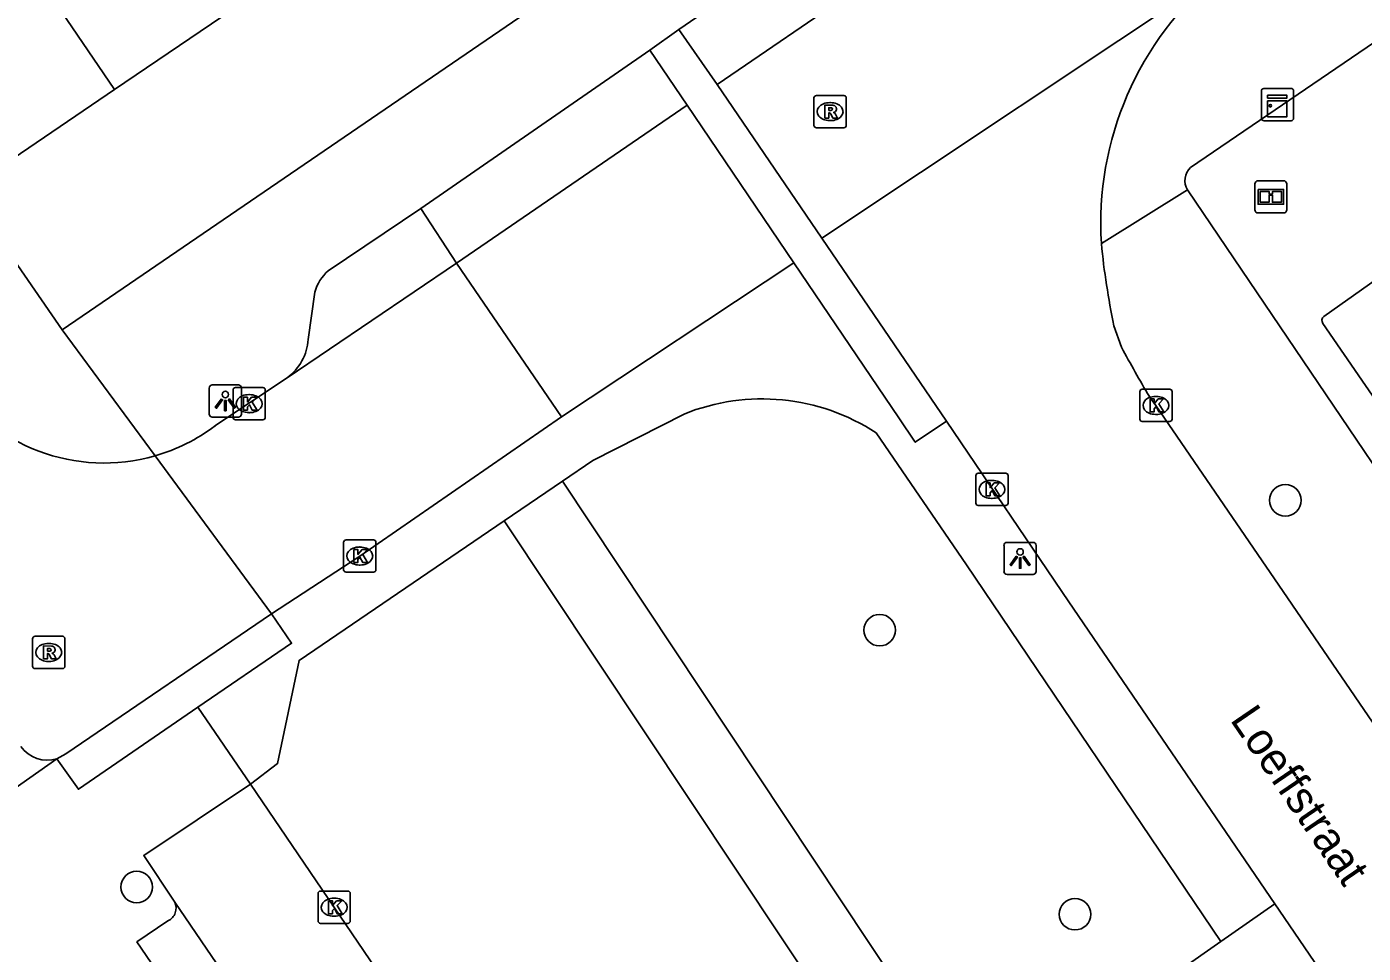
# Model space of a CAD drawing. Extents: x 157466 to 158888, y 383063 to 384677.
# Drawn here: x 158175.76 to 158217.2, y 383663.31 to 383692.05 of the extents above; entities that cross this region are included whole.
import ezdxf

# ---------------------------------------------------------------- set-up
doc = ezdxf.new("R2010")
doc.units = 0
for name, color, linetype in [('IMGEO_Boom', 7, 'Continuous'), ('IMGEO_Informatiebord', 7, 'Continuous'), ('IMGEO_Kast', 7, 'Continuous'), ('IMGEO_Kolk', 7, 'Continuous'), ('IMGEO_Lichtpunt', 7, 'Continuous'), ('IMGEO_Openbare_ruimte_label', 7, 'Continuous'), ('IMGEO_Pand', 7, 'Continuous'), ('IMGEO_Parkeervlak_open', 7, 'Continuous'), ('IMGEO_Rijbaan_lokaal_open', 7, 'Continuous'), ('IMGEO_Rioolput', 7, 'Continuous'), ('IMGEO_Voetpad_open', 7, 'Continuous')]:
    doc.layers.add(name, color=color, linetype=linetype)

msp = doc.modelspace()

# ---------------------------------------------------------------- linework, layer by layer
at = {"layer": 'IMGEO_Boom'}
for centre in [(158214.787, 383677.358), (158202.206, 383673.33), (158179.169, 383665.362), (158208.261, 383664.52)]:
    msp.add_circle(centre, 0.489, dxfattribs=at)
at = {"layer": 'IMGEO_Informatiebord'}
for p, q in [((158213.94, 383687.269), (158214.73, 383687.269)), ((158214.73, 383687.269), (158213.94, 383687.269)), ((158213.84, 383686.369), (158213.84, 383687.169)), ((158213.84, 383687.169), (158213.84, 383686.369)), ((158214.83, 383687.169), (158214.83, 383686.369)), ((158214.83, 383686.369), (158214.83, 383687.169)), ((158214.73, 383686.269), (158213.94, 383686.269)), ((158213.94, 383686.269), (158214.73, 383686.269))]:
    msp.add_line(p, q, dxfattribs=at)
for points in [[(158213.941, 383687.001), (158214.729, 383687.001), (158214.729, 383686.537), (158213.941, 383686.537), (158213.941, 383687.001)], [(158214.006, 383686.936), (158214.006, 383686.602), (158214.281, 383686.602), (158214.282, 383686.815), (158214.386, 383686.816), (158214.387, 383686.602), (158214.664, 383686.602), (158214.664, 383686.936), (158214.388, 383686.936), (158214.388, 383686.856), (158214.282, 383686.856), (158214.282, 383686.936), (158214.006, 383686.936)]]:
    msp.add_lwpolyline(points, dxfattribs=at)
for centre, start, end in [((158213.94, 383687.169), 90, 180), ((158213.94, 383687.169), 90, 180), ((158214.73, 383687.169), 0, 90), ((158214.73, 383687.169), 360, 90), ((158213.94, 383686.369), 180, 270), ((158213.94, 383686.369), 180, 270), ((158214.73, 383686.369), 270, 0), ((158214.73, 383686.369), 270, 0)]:
    msp.add_arc(centre, 0.1, start, end, dxfattribs=at)
at = {"layer": 'IMGEO_Kast'}
for p, q in [((158214.042, 383689.204), (158214.042, 383690.045)), ((158214.042, 383690.045), (158214.042, 383689.204)), ((158214.117, 383690.129), (158214.958, 383690.129)), ((158214.958, 383690.129), (158214.117, 383690.129)), ((158215.042, 383690.054), (158215.042, 383689.213)), ((158215.042, 383689.213), (158215.042, 383690.054)), ((158214.967, 383689.129), (158214.126, 383689.129)), ((158214.126, 383689.129), (158214.967, 383689.129))]:
    msp.add_line(p, q, dxfattribs=at)
for points in [[(158214.237, 383689.919), (158214.837, 383689.919), (158214.837, 383689.834), (158214.237, 383689.834), (158214.237, 383689.919)], [(158214.237, 383689.744), (158214.837, 383689.744), (158214.837, 383689.255), (158214.237, 383689.255), (158214.237, 383689.744)]]:
    msp.add_lwpolyline(points, dxfattribs=at)
msp.add_circle((158214.321, 383689.593), 0.0377, dxfattribs=at)
for centre, start, end in [((158214.12, 383690.051), 92.4484, 184.2845), ((158214.12, 383690.051), 92.4484, 184.2845), ((158214.964, 383690.051), 2.4484, 94.2845), ((158214.964, 383690.051), 2.4484, 94.2845), ((158214.12, 383689.207), 182.4484, 274.2845), ((158214.12, 383689.207), 182.4484, 274.2845), ((158214.964, 383689.207), 272.4484, 4.2845), ((158214.964, 383689.207), 272.4484, 4.2845)]:
    msp.add_arc(centre, 0.0779, start, end, dxfattribs=at)
at = {"layer": 'IMGEO_Kolk'}
for p, q in [((158182.154, 383679.929), (158182.154, 383680.781)), ((158182.229, 383680.855), (158183.081, 383680.855)), ((158182.642, 383680.635), (158182.667, 383680.635)), ((158183.155, 383680.781), (158183.155, 383679.929)), ((158210.272, 383679.875), (158210.272, 383680.727)), ((158210.347, 383680.801), (158211.199, 383680.801)), ((158211.273, 383680.727), (158211.273, 383679.875)), ((158210.76, 383680.581), (158210.785, 383680.581)), ((158183.081, 383679.855), (158182.229, 383679.855)), ((158182.665, 383680.075), (158182.64, 383680.075)), ((158211.199, 383679.801), (158210.347, 383679.801)), ((158210.783, 383680.021), (158210.758, 383680.021)), ((158205.187, 383677.27), (158205.187, 383678.122)), ((158205.262, 383678.196), (158206.114, 383678.196)), ((158206.188, 383678.122), (158206.188, 383677.27)), ((158205.675, 383677.976), (158205.7, 383677.976)), ((158205.698, 383677.416), (158205.673, 383677.416)), ((158206.114, 383677.196), (158205.262, 383677.196)), ((158185.583, 383675.203), (158185.583, 383676.055)), ((158185.658, 383676.129), (158186.51, 383676.129)), ((158186.584, 383676.055), (158186.584, 383675.203)), ((158186.071, 383675.909), (158186.096, 383675.909)), ((158186.094, 383675.349), (158186.069, 383675.349)), ((158186.51, 383675.129), (158185.658, 383675.129)), ((158184.79, 383664.31), (158184.79, 383665.162)), ((158184.865, 383665.236), (158185.717, 383665.236)), ((158185.278, 383665.016), (158185.303, 383665.016)), ((158185.791, 383665.162), (158185.791, 383664.31)), ((158185.301, 383664.456), (158185.276, 383664.456)), ((158185.717, 383664.236), (158184.865, 383664.236))]:
    msp.add_line(p, q, dxfattribs=at)
for points in [[(158182.154, 383679.929), (158182.154, 383680.781)], [(158182.229, 383680.855), (158183.081, 383680.855)], [(158183.155, 383680.781), (158183.155, 383679.929)], [(158210.272, 383679.875), (158210.272, 383680.727)], [(158210.347, 383680.801), (158211.199, 383680.801)], [(158211.273, 383680.727), (158211.273, 383679.875)], [(158182.475, 383680.555), (158182.598, 383680.555), (158182.598, 383680.404), (158182.728, 383680.555), (158182.892, 383680.555), (158182.746, 383680.404), (158182.899, 383680.155), (158182.747, 383680.155), (158182.662, 383680.319), (158182.598, 383680.252), (158182.598, 383680.155), (158182.475, 383680.155), (158182.475, 383680.555)], [(158210.593, 383680.501), (158210.716, 383680.501), (158210.716, 383680.35), (158210.846, 383680.501), (158211.01, 383680.501), (158210.864, 383680.35), (158211.017, 383680.101), (158210.865, 383680.101), (158210.78, 383680.265), (158210.716, 383680.198), (158210.716, 383680.101), (158210.593, 383680.101), (158210.593, 383680.501)], [(158183.081, 383679.855), (158182.229, 383679.855)], [(158211.199, 383679.801), (158210.347, 383679.801)], [(158205.187, 383677.27), (158205.187, 383678.122)], [(158205.262, 383678.196), (158206.114, 383678.196)], [(158206.188, 383678.122), (158206.188, 383677.27)], [(158205.508, 383677.896), (158205.631, 383677.896), (158205.631, 383677.745), (158205.761, 383677.896), (158205.925, 383677.896), (158205.779, 383677.745), (158205.932, 383677.496), (158205.78, 383677.496), (158205.695, 383677.66), (158205.631, 383677.593), (158205.631, 383677.496), (158205.508, 383677.496), (158205.508, 383677.896)], [(158206.114, 383677.196), (158205.262, 383677.196)], [(158185.583, 383675.203), (158185.583, 383676.055)], [(158185.658, 383676.129), (158186.51, 383676.129)], [(158186.584, 383676.055), (158186.584, 383675.203)], [(158185.904, 383675.829), (158186.027, 383675.829), (158186.027, 383675.678), (158186.157, 383675.829), (158186.321, 383675.829), (158186.175, 383675.678), (158186.328, 383675.429), (158186.176, 383675.429), (158186.091, 383675.593), (158186.027, 383675.526), (158186.027, 383675.429), (158185.904, 383675.429), (158185.904, 383675.829)], [(158186.51, 383675.129), (158185.658, 383675.129)], [(158184.79, 383664.31), (158184.79, 383665.162)], [(158184.865, 383665.236), (158185.717, 383665.236)], [(158185.111, 383664.936), (158185.234, 383664.936), (158185.234, 383664.785), (158185.364, 383664.936), (158185.528, 383664.936), (158185.382, 383664.785), (158185.535, 383664.536), (158185.383, 383664.536), (158185.298, 383664.7), (158185.234, 383664.633), (158185.234, 383664.536), (158185.111, 383664.536), (158185.111, 383664.936)], [(158185.791, 383665.162), (158185.791, 383664.31)], [(158185.717, 383664.236), (158184.865, 383664.236)]]:
    msp.add_lwpolyline(points, dxfattribs=at)
for centre, start, end in [((158182.231, 383680.779), 91.552, 178.448), ((158182.231, 383680.779), 91.552, 178.448), ((158183.079, 383680.779), 1.552, 88.448), ((158183.079, 383680.779), 1.552, 88.448), ((158210.349, 383680.725), 91.552, 178.448), ((158210.349, 383680.725), 91.552, 178.448), ((158211.197, 383680.725), 1.552, 88.448), ((158211.197, 383680.725), 1.552, 88.448), ((158182.231, 383679.931), 181.552, 268.448), ((158182.231, 383679.931), 181.552, 268.448), ((158183.079, 383679.931), 271.552, 358.448), ((158183.079, 383679.931), 271.552, 358.448), ((158210.349, 383679.877), 181.552, 268.448), ((158210.349, 383679.877), 181.552, 268.448), ((158211.197, 383679.877), 271.552, 358.448), ((158211.197, 383679.877), 271.552, 358.448), ((158205.264, 383678.12), 91.552, 178.448), ((158205.264, 383678.12), 91.552, 178.448), ((158206.112, 383678.12), 1.552, 88.448), ((158206.112, 383678.12), 1.552, 88.448), ((158205.264, 383677.272), 181.552, 268.448), ((158205.264, 383677.272), 181.552, 268.448), ((158206.112, 383677.272), 271.552, 358.448), ((158206.112, 383677.272), 271.552, 358.448), ((158185.66, 383676.053), 91.552, 178.448), ((158185.66, 383676.053), 91.552, 178.448), ((158186.508, 383676.053), 1.552, 88.448), ((158186.508, 383676.053), 1.552, 88.448), ((158185.66, 383675.205), 181.552, 268.448), ((158185.66, 383675.205), 181.552, 268.448), ((158186.508, 383675.205), 271.552, 358.448), ((158186.508, 383675.205), 271.552, 358.448), ((158184.867, 383665.16), 91.552, 178.448), ((158184.867, 383665.16), 91.552, 178.448), ((158185.715, 383665.16), 1.552, 88.448), ((158185.715, 383665.16), 1.552, 88.448), ((158184.867, 383664.312), 181.552, 268.448), ((158184.867, 383664.312), 181.552, 268.448), ((158185.715, 383664.312), 271.552, 358.448), ((158185.715, 383664.312), 271.552, 358.448)]:
    msp.add_arc(centre, 0.0765, start, end, dxfattribs=at)
for centre, major_axis, ratio, start_param, end_param in [((158182.641, 383680.355), (-0.387, 0.002), 0.722429, 4.712389, 7.853982), ((158182.666, 383680.355), (-0.39, 0.002), 0.717154, 1.570796, 4.712389), ((158210.759, 383680.301), (-0.387, 0.002), 0.722429, 4.712389, 7.853982), ((158210.784, 383680.301), (-0.39, 0.002), 0.717154, 1.570796, 4.712389), ((158205.674, 383677.696), (-0.387, 0.002), 0.722429, 4.712389, 7.853982), ((158205.699, 383677.696), (-0.39, 0.002), 0.717154, 1.570796, 4.712389), ((158186.07, 383675.629), (-0.387, 0.002), 0.722429, 4.712389, 7.853982), ((158186.095, 383675.629), (-0.39, 0.002), 0.717154, 1.570796, 4.712389), ((158185.277, 383664.736), (-0.387, 0.002), 0.722429, 4.712389, 7.853982), ((158185.302, 383664.736), (-0.39, 0.002), 0.717154, 1.570796, 4.712389)]:
    msp.add_ellipse(centre, major_axis=major_axis, ratio=ratio, start_param=start_param, end_param=end_param, dxfattribs=at)
at = {"layer": 'IMGEO_Lichtpunt'}
for p, q in [((158181.418, 383680.84), (158181.418, 383680.033)), ((158181.418, 383680.84), (158181.418, 383680.033)), ((158182.32, 383680.935), (158181.512, 383680.935)), ((158182.32, 383680.935), (158181.512, 383680.935)), ((158182.414, 383680.033), (158182.414, 383680.84)), ((158182.414, 383680.033), (158182.414, 383680.84)), ((158181.512, 383679.939), (158182.32, 383679.939)), ((158181.512, 383679.939), (158182.32, 383679.939)), ((158206.964, 383676.053), (158206.156, 383676.053)), ((158206.964, 383676.053), (158206.156, 383676.053)), ((158206.062, 383675.958), (158206.062, 383675.151)), ((158206.062, 383675.958), (158206.062, 383675.151)), ((158207.058, 383675.151), (158207.058, 383675.958)), ((158207.058, 383675.151), (158207.058, 383675.958)), ((158206.156, 383675.057), (158206.964, 383675.057)), ((158206.156, 383675.057), (158206.964, 383675.057))]:
    msp.add_line(p, q, dxfattribs=at)
for points in [[(158181.792, 383680.504), (158181.831, 383680.476), (158181.643, 383680.214), (158181.605, 383680.241), (158181.792, 383680.504)], [(158181.894, 383680.456), (158181.941, 383680.456), (158181.941, 383680.134), (158181.894, 383680.134), (158181.894, 383680.456)], [(158182.004, 383680.476), (158182.042, 383680.503), (158182.229, 383680.241), (158182.19, 383680.213), (158182.004, 383680.476)], [(158206.436, 383675.622), (158206.475, 383675.594), (158206.287, 383675.332), (158206.249, 383675.359), (158206.436, 383675.622)], [(158206.538, 383675.574), (158206.585, 383675.574), (158206.585, 383675.252), (158206.538, 383675.252), (158206.538, 383675.574)], [(158206.648, 383675.594), (158206.686, 383675.621), (158206.873, 383675.359), (158206.834, 383675.331), (158206.648, 383675.594)]]:
    msp.add_lwpolyline(points, dxfattribs=at)
for centre in [(158181.917, 383680.638), (158206.561, 383675.756)]:
    msp.add_circle(centre, 0.0994, dxfattribs=at)
for centre, start, end in [((158181.512, 383680.84), 90, 180), ((158181.512, 383680.84), 90, 180), ((158182.32, 383680.84), 0, 90), ((158182.32, 383680.84), 0, 90), ((158181.512, 383680.033), 180, 270), ((158181.512, 383680.033), 180, 270), ((158182.32, 383680.033), 270, 0), ((158182.32, 383680.033), 270, 360), ((158206.156, 383675.958), 90, 180), ((158206.156, 383675.958), 90, 180), ((158206.964, 383675.958), 0, 90), ((158206.964, 383675.958), 0, 90), ((158206.156, 383675.151), 180, 270), ((158206.156, 383675.151), 180, 270), ((158206.964, 383675.151), 270, 0), ((158206.964, 383675.151), 270, 360)]:
    msp.add_arc(centre, 0.0946, start, end, dxfattribs=at)
at = {"layer": 'IMGEO_Pand'}
for points in [[(158173.727, 383697.078), (158178.475, 383690.095)], [(158178.475, 383690.095), (158183.15, 383693.273)], [(158173.87, 383686.963), (158178.475, 383690.095)]]:
    msp.add_lwpolyline(points, dxfattribs=at)
at = {"layer": 'IMGEO_Parkeervlak_open'}
for points in [[(158219.062, 383685.242), (158215.975, 383683.061)], [(158215.952, 383682.845), (158224.113, 383670.974)]]:
    msp.add_lwpolyline(points, dxfattribs=at)
msp.add_arc((158216.079, 383682.941), 0.159, 130.938, 216.906, dxfattribs=at)
at = {"layer": 'IMGEO_Rijbaan_lokaal_open'}
for points in [[(158224.155, 383708.787), (158211.561, 383700.09), (158201.501, 383693.223), (158197.162, 383690.25)], [(158200.413, 383685.484), (158212.683, 383693.665)], [(158197.162, 383690.25), (158200.413, 383685.484)], [(158204.279, 383679.815), (158200.413, 383685.484)], [(158189.079, 383684.713), (158183.829, 383681.158)], [(158189.079, 383684.713), (158192.341, 383679.951)], [(158209.472, 383682.773), (158209.707, 383682.103)], [(158183.829, 383681.158), (158181.595, 383679.664)], [(158210.568, 383680.576), (158210.773, 383680.301), (158214.72, 383674.526), (158224.589, 383660.087), (158236.121, 383643.187), (158245.564, 383629.334), (158245.709, 383629.148)], [(158183.347, 383673.833), (158186.084, 383675.629), (158192.341, 383679.951)], [(158214.464, 383664.841), (158208.074, 383674.21), (158204.279, 383679.815)], [(158183.347, 383673.833), (158179.736, 383678.736)], [(158183.347, 383673.833), (158176.965, 383669.497), (158176.693, 383669.336)], [(158180.345, 383664.898), (158179.386, 383666.343), (158182.697, 383668.557)], [(158194.546, 383651.117), (158182.697, 383668.557)], [(158180.345, 383664.898), (158193.044, 383646.255)], [(158237.164, 383631.582), (158234.352, 383635.679), (158214.464, 383664.841)]]:
    msp.add_lwpolyline(points, dxfattribs=at)
for centre, radius, start, end in [((158219.122, 383685.935), 10.061, 129.7911, 183.5138), ((158232.679, 383687.65), 23.714, 185.644, 191.8686), ((158242.207, 383699.422), 36.826, 208.0527, 210.7803), ((158178.153, 383684.236), 5.723, 212.5193, 286.0613), ((158178.151, 383684.238), 5.726, 286.0747, 306.9814), ((158176.409, 383670.332), 1.036, 216.3575, 285.9138)]:
    msp.add_arc(centre, radius, start, end, dxfattribs=at)
at = {"layer": 'IMGEO_Rioolput'}
for p, q in [((158200.168, 383688.986), (158200.168, 383689.838)), ((158200.243, 383689.912), (158201.095, 383689.912)), ((158201.169, 383689.838), (158201.169, 383688.986)), ((158200.656, 383689.692), (158200.681, 383689.692)), ((158201.095, 383688.912), (158200.243, 383688.912)), ((158200.679, 383689.132), (158200.654, 383689.132)), ((158175.939, 383672.213), (158175.939, 383673.065)), ((158176.014, 383673.139), (158176.866, 383673.139)), ((158176.427, 383672.919), (158176.452, 383672.919)), ((158176.94, 383673.065), (158176.94, 383672.213)), ((158176.45, 383672.359), (158176.425, 383672.359)), ((158176.866, 383672.139), (158176.014, 383672.139))]:
    msp.add_line(p, q, dxfattribs=at)
for points in [[(158200.168, 383688.986), (158200.168, 383689.838)], [(158200.243, 383689.912), (158201.095, 383689.912)], [(158201.169, 383689.838), (158201.169, 383688.986)], [(158200.757, 383689.61), (158200.505, 383689.612), (158200.505, 383689.212)], [(158200.505, 383689.212), (158200.629, 383689.212), (158200.629, 383689.374), (158200.64, 383689.374)], [(158200.683, 383689.531), (158200.629, 383689.531), (158200.629, 383689.45)], [(158200.629, 383689.45), (158200.681, 383689.45)], [(158200.687, 383689.345), (158200.758, 383689.212), (158200.898, 383689.212), (158200.833, 383689.338)], [(158201.095, 383688.912), (158200.243, 383688.912)], [(158175.939, 383672.213), (158175.939, 383673.065)], [(158176.014, 383673.139), (158176.866, 383673.139)], [(158176.528, 383672.837), (158176.276, 383672.839), (158176.276, 383672.439)], [(158176.454, 383672.758), (158176.4, 383672.758), (158176.4, 383672.677)], [(158176.94, 383673.065), (158176.94, 383672.213)], [(158176.276, 383672.439), (158176.4, 383672.439), (158176.4, 383672.601), (158176.411, 383672.601)], [(158176.4, 383672.677), (158176.452, 383672.677)], [(158176.458, 383672.572), (158176.529, 383672.439), (158176.669, 383672.439), (158176.604, 383672.565)], [(158176.866, 383672.139), (158176.014, 383672.139)]]:
    msp.add_lwpolyline(points, dxfattribs=at)
for centre, radius, start, end in [((158200.245, 383689.836), 0.0765, 91.552, 178.448), ((158200.245, 383689.836), 0.0765, 91.552, 178.448), ((158201.093, 383689.836), 0.0765, 1.552, 88.448), ((158201.093, 383689.836), 0.0765, 1.552, 88.448), ((158200.639, 383689.321), 0.0533, 26.0293, 88.6989), ((158200.665, 383689.639), 0.19, 274.7715, 282.9687), ((158200.689, 383689.435), 0.0964, 77.0061, 93.1865), ((158200.703, 383689.492), 0.0378, 276.6634, 79.6772), ((158200.756, 383689.5), 0.109, 350.3612, 89.416), ((158200.754, 383689.5), 0.112, 277.5842, 350.9817), ((158200.738, 383689.285), 0.108, 29.5134, 73.7905), ((158200.245, 383688.988), 0.0765, 181.552, 268.448), ((158200.245, 383688.988), 0.0765, 181.552, 268.448), ((158201.093, 383688.988), 0.0765, 271.552, 358.448), ((158201.093, 383688.988), 0.0765, 271.552, 358.448), ((158176.016, 383673.063), 0.0765, 91.552, 178.448), ((158176.016, 383673.063), 0.0765, 91.552, 178.448), ((158176.46, 383672.662), 0.0964, 77.0061, 93.1865), ((158176.474, 383672.719), 0.0378, 276.6634, 79.6772), ((158176.527, 383672.727), 0.109, 350.3612, 89.416), ((158176.864, 383673.063), 0.0765, 1.552, 88.448), ((158176.864, 383673.063), 0.0765, 1.552, 88.448), ((158176.41, 383672.548), 0.0533, 26.0293, 88.6989), ((158176.436, 383672.866), 0.19, 274.7715, 282.9687), ((158176.525, 383672.727), 0.112, 277.5842, 350.9817), ((158176.509, 383672.512), 0.108, 29.5134, 73.7905), ((158176.016, 383672.215), 0.0765, 181.552, 268.448), ((158176.016, 383672.215), 0.0765, 181.552, 268.448), ((158176.864, 383672.215), 0.0765, 271.552, 358.448), ((158176.864, 383672.215), 0.0765, 271.552, 358.448)]:
    msp.add_arc(centre, radius, start, end, dxfattribs=at)
for centre, major_axis, ratio, start_param, end_param in [((158200.655, 383689.412), (-0.387, 0.002), 0.722429, 4.712389, 7.853982), ((158200.68, 383689.412), (-0.39, 0.002), 0.717154, 1.570796, 4.712389), ((158176.426, 383672.639), (-0.387, 0.002), 0.722429, 4.712389, 7.853982), ((158176.451, 383672.639), (-0.39, 0.002), 0.717154, 1.570796, 4.712389)]:
    msp.add_ellipse(centre, major_axis=major_axis, ratio=ratio, start_param=start_param, end_param=end_param, dxfattribs=at)
at = {"layer": 'IMGEO_Voetpad_open'}
for points in [[(158221.993, 383713.615), (158196.068, 383695.781), (158193.331, 383693.908), (158176.861, 383682.64)], [(158195.982, 383691.956), (158204.032, 383697.495)], [(158211.848, 383687.675), (158226.106, 383697.412)], [(158195.982, 383691.956), (158195.079, 383691.322)], [(158197.162, 383690.25), (158195.982, 383691.956)], [(158195.079, 383691.322), (158187.976, 383686.406)], [(158196.234, 383689.615), (158195.079, 383691.322)], [(158189.079, 383684.713), (158196.234, 383689.615)], [(158199.542, 383684.725), (158196.234, 383689.615)], [(158173.87, 383686.963), (158176.861, 383682.64)], [(158211.75, 383686.982), (158209.08, 383685.318)], [(158222.964, 383670.4), (158211.75, 383686.982)], [(158187.976, 383686.406), (158185.108, 383684.476)], [(158187.976, 383686.406), (158189.079, 383684.713)], [(158192.341, 383679.951), (158199.542, 383684.725)], [(158199.542, 383684.725), (158202.796, 383679.916), (158203.308, 383679.16), (158204.279, 383679.815)], [(158184.687, 383683.815), (158184.485, 383682.348)], [(158176.861, 383682.64), (158179.736, 383678.736)], [(158192.371, 383677.952), (158193.308, 383678.59), (158196.139, 383680.032)], [(158202.101, 383679.447), (158204.898, 383675.353), (158212.788, 383663.669)], [(158192.371, 383677.952), (158190.562, 383676.72)], [(158212.788, 383663.669), (158205.321, 383658.446), (158192.371, 383677.952)], [(158182.697, 383668.557), (158183.534, 383669.193), (158184.202, 383672.389), (158190.562, 383676.72)], [(158190.562, 383676.72), (158203.531, 383657.208), (158194.546, 383651.117)], [(158181.068, 383670.937), (158183.971, 383672.924), (158183.347, 383673.833)], [(158181.068, 383670.937), (158177.358, 383668.398), (158176.693, 383669.336)], [(158182.697, 383668.557), (158181.068, 383670.937)], [(158176.693, 383669.336), (158174.553, 383667.839)], [(158214.464, 383664.841), (158212.788, 383663.669)], [(158192.448, 383646.284), (158191.477, 383645.613), (158179.176, 383663.661), (158180.137, 383664.316)]]:
    msp.add_lwpolyline(points, dxfattribs=at)
for centre, radius, start, end in [((158212.228, 383687.268), 0.557, 133.0015, 210.9004), ((158186.021, 383683.43), 1.388, 131.1111, 163.9016), ((158182.904, 383682.444), 1.584, 305.7399, 356.5276), ((158198.56, 383674.031), 6.471, 56.8207, 111.9713), ((158179.958, 383664.708), 0.431, 294.5037, 26.1637)]:
    msp.add_arc(centre, radius, start, end, dxfattribs=at)

# ---------------------------------------------------------------- texts
at = {"layer": 'IMGEO_Openbare_ruimte_label'}
msp.add_text('Loeffstraat', height=1, rotation=304.3256, dxfattribs=at).set_placement((158213.051, 383670.552))

doc.saveas('drawing.dxf')
